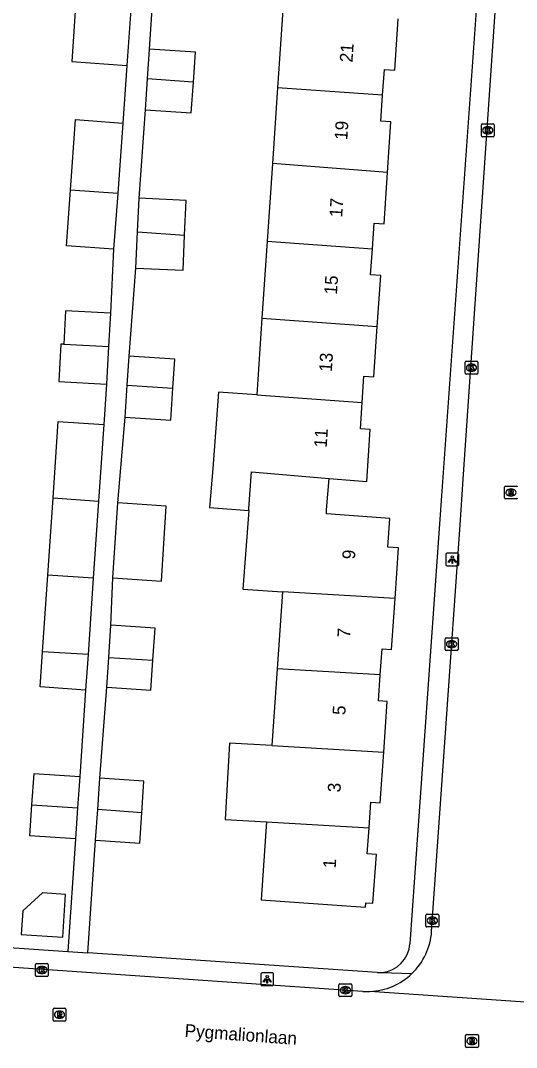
# Model space of a CAD drawing. Extents: x 161848 to 162726, y 385382 to 386521.
# Drawn here: x 162122 to 162160.7, y 385458 to 385538.2 of the extents above; entities that cross this region are included whole.
import ezdxf

# ---------------------------------------------------------------- set-up
doc = ezdxf.new("R2010")
doc.units = 0
for name, color, linetype in [('IMGEO_Kolk', 7, 'Continuous'), ('IMGEO_Lichtpunt', 7, 'Continuous'), ('IMGEO_Openbare_ruimte_label', 7, 'Continuous'), ('IMGEO_Pand', 7, 'Continuous'), ('IMGEO_Pand_nummerreeks', 7, 'Continuous'), ('IMGEO_Rijbaan_lokaal_open', 7, 'Continuous'), ('IMGEO_Rioolput', 7, 'Continuous'), ('IMGEO_Voetpad_open', 7, 'Continuous')]:
    doc.layers.add(name, color=color, linetype=linetype)

msp = doc.modelspace()

# ---------------------------------------------------------------- linework, layer by layer
at = {"layer": 'IMGEO_Kolk'}
for p, q in [((162157.977, 385529.202), (162157.977, 385530.054)), ((162158.052, 385530.128), (162158.904, 385530.128)), ((162158.465, 385529.908), (162158.49, 385529.908)), ((162158.978, 385530.054), (162158.978, 385529.202)), ((162158.904, 385529.128), (162158.052, 385529.128)), ((162158.488, 385529.348), (162158.463, 385529.348)), ((162156.706, 385510.681), (162156.706, 385511.533)), ((162156.781, 385511.607), (162157.633, 385511.607)), ((162157.194, 385511.387), (162157.219, 385511.387)), ((162157.707, 385511.533), (162157.707, 385510.681)), ((162157.633, 385510.607), (162156.781, 385510.607)), ((162157.217, 385510.827), (162157.192, 385510.827)), ((162155.158, 385489.093), (162155.158, 385489.945)), ((162155.233, 385490.019), (162156.085, 385490.019)), ((162155.646, 385489.799), (162155.671, 385489.799)), ((162156.159, 385489.945), (162156.159, 385489.093)), ((162156.085, 385489.019), (162155.233, 385489.019)), ((162155.669, 385489.239), (162155.644, 385489.239)), ((162153.657, 385467.511), (162153.657, 385468.363)), ((162153.732, 385468.437), (162154.584, 385468.437)), ((162154.145, 385468.217), (162154.17, 385468.217)), ((162154.658, 385468.363), (162154.658, 385467.511)), ((162154.584, 385467.437), (162153.732, 385467.437)), ((162154.168, 385467.657), (162154.143, 385467.657)), ((162123.199, 385463.651), (162123.199, 385464.503)), ((162123.274, 385464.577), (162124.126, 385464.577)), ((162123.687, 385464.357), (162123.712, 385464.357)), ((162124.2, 385464.503), (162124.2, 385463.651)), ((162124.126, 385463.577), (162123.274, 385463.577)), ((162123.71, 385463.797), (162123.685, 385463.797)), ((162146.872, 385462.077), (162146.872, 385462.929)), ((162146.947, 385463.003), (162147.799, 385463.003)), ((162147.36, 385462.783), (162147.385, 385462.783)), ((162147.873, 385462.929), (162147.873, 385462.077)), ((162147.799, 385462.003), (162146.947, 385462.003)), ((162147.383, 385462.223), (162147.358, 385462.223))]:
    msp.add_line(p, q, dxfattribs=at)
for points in [[(162157.977, 385529.202), (162157.977, 385530.054)], [(162158.052, 385530.128), (162158.904, 385530.128)], [(162158.298, 385529.828), (162158.421, 385529.828), (162158.421, 385529.677), (162158.551, 385529.828), (162158.715, 385529.828), (162158.569, 385529.677), (162158.722, 385529.428), (162158.57, 385529.428), (162158.485, 385529.592), (162158.421, 385529.525), (162158.421, 385529.428), (162158.298, 385529.428), (162158.298, 385529.828)], [(162158.978, 385530.054), (162158.978, 385529.202)], [(162158.904, 385529.128), (162158.052, 385529.128)], [(162156.706, 385510.681), (162156.706, 385511.533)], [(162156.781, 385511.607), (162157.633, 385511.607)], [(162157.027, 385511.307), (162157.15, 385511.307), (162157.15, 385511.156), (162157.28, 385511.307), (162157.444, 385511.307), (162157.298, 385511.156), (162157.451, 385510.907), (162157.299, 385510.907), (162157.214, 385511.071), (162157.15, 385511.004), (162157.15, 385510.907), (162157.027, 385510.907), (162157.027, 385511.307)], [(162157.707, 385511.533), (162157.707, 385510.681)], [(162157.633, 385510.607), (162156.781, 385510.607)], [(162155.158, 385489.093), (162155.158, 385489.945)], [(162155.233, 385490.019), (162156.085, 385490.019)], [(162155.479, 385489.719), (162155.602, 385489.719), (162155.602, 385489.568), (162155.732, 385489.719), (162155.896, 385489.719), (162155.75, 385489.568), (162155.903, 385489.319), (162155.751, 385489.319), (162155.666, 385489.483), (162155.602, 385489.416), (162155.602, 385489.319), (162155.479, 385489.319), (162155.479, 385489.719)], [(162156.159, 385489.945), (162156.159, 385489.093)], [(162156.085, 385489.019), (162155.233, 385489.019)], [(162153.657, 385467.511), (162153.657, 385468.363)], [(162153.732, 385468.437), (162154.584, 385468.437)], [(162153.978, 385468.137), (162154.101, 385468.137), (162154.101, 385467.986), (162154.231, 385468.137), (162154.395, 385468.137), (162154.249, 385467.986), (162154.402, 385467.737), (162154.25, 385467.737), (162154.165, 385467.901), (162154.101, 385467.834), (162154.101, 385467.737), (162153.978, 385467.737), (162153.978, 385468.137)], [(162154.658, 385468.363), (162154.658, 385467.511)], [(162154.584, 385467.437), (162153.732, 385467.437)], [(162123.199, 385463.651), (162123.199, 385464.503)], [(162123.274, 385464.577), (162124.126, 385464.577)], [(162123.52, 385464.277), (162123.643, 385464.277), (162123.643, 385464.126), (162123.773, 385464.277), (162123.937, 385464.277), (162123.791, 385464.126), (162123.944, 385463.877), (162123.792, 385463.877), (162123.707, 385464.041), (162123.643, 385463.974), (162123.643, 385463.877), (162123.52, 385463.877), (162123.52, 385464.277)], [(162124.2, 385464.503), (162124.2, 385463.651)], [(162124.126, 385463.577), (162123.274, 385463.577)], [(162146.872, 385462.077), (162146.872, 385462.929)], [(162146.947, 385463.003), (162147.799, 385463.003)], [(162147.193, 385462.703), (162147.316, 385462.703), (162147.316, 385462.552), (162147.446, 385462.703), (162147.61, 385462.703), (162147.464, 385462.552), (162147.617, 385462.303), (162147.465, 385462.303), (162147.38, 385462.467), (162147.316, 385462.4), (162147.316, 385462.303), (162147.193, 385462.303), (162147.193, 385462.703)], [(162147.873, 385462.929), (162147.873, 385462.077)], [(162147.799, 385462.003), (162146.947, 385462.003)]]:
    msp.add_lwpolyline(points, dxfattribs=at)
for centre, start, end in [((162158.054, 385530.052), 91.55205, 178.44795), ((162158.054, 385530.052), 91.55205, 178.44795), ((162158.902, 385530.052), 1.55205, 88.44795), ((162158.902, 385530.052), 1.55205, 88.44795), ((162158.054, 385529.204), 181.55205, 268.44795), ((162158.054, 385529.204), 181.55205, 268.44795), ((162158.902, 385529.204), 271.55205, 358.44795), ((162158.902, 385529.204), 271.55205, 358.44795), ((162156.783, 385511.531), 91.55205, 178.44795), ((162156.783, 385511.531), 91.55205, 178.44795), ((162157.631, 385511.531), 1.55205, 88.44795), ((162157.631, 385511.531), 1.55205, 88.44795), ((162156.783, 385510.683), 181.55205, 268.44795), ((162156.783, 385510.683), 181.55205, 268.44795), ((162157.631, 385510.683), 271.55205, 358.44795), ((162157.631, 385510.683), 271.55205, 358.44795), ((162155.235, 385489.943), 91.55205, 178.44795), ((162155.235, 385489.943), 91.55205, 178.44795), ((162156.083, 385489.943), 1.55205, 88.44795), ((162156.083, 385489.943), 1.55205, 88.44795), ((162155.235, 385489.095), 181.55205, 268.44795), ((162155.235, 385489.095), 181.55205, 268.44795), ((162156.083, 385489.095), 271.55205, 358.44795), ((162156.083, 385489.095), 271.55205, 358.44795), ((162153.734, 385468.361), 91.55205, 178.44795), ((162153.734, 385468.361), 91.55205, 178.44795), ((162154.582, 385468.361), 1.55205, 88.44795), ((162154.582, 385468.361), 1.55205, 88.44795), ((162153.734, 385467.513), 181.55205, 268.44795), ((162153.734, 385467.513), 181.55205, 268.44795), ((162154.582, 385467.513), 271.55205, 358.44795), ((162154.582, 385467.513), 271.55205, 358.44795), ((162123.276, 385464.501), 91.55205, 178.44795), ((162123.276, 385464.501), 91.55205, 178.44795), ((162124.124, 385464.501), 1.55205, 88.44795), ((162124.124, 385464.501), 1.55205, 88.44795), ((162123.276, 385463.653), 181.55205, 268.44795), ((162123.276, 385463.653), 181.55205, 268.44795), ((162124.124, 385463.653), 271.55205, 358.44795), ((162124.124, 385463.653), 271.55205, 358.44795), ((162146.949, 385462.927), 91.55205, 178.44795), ((162146.949, 385462.927), 91.55205, 178.44795), ((162147.797, 385462.927), 1.55205, 88.44795), ((162147.797, 385462.927), 1.55205, 88.44795), ((162146.949, 385462.079), 181.55205, 268.44795), ((162146.949, 385462.079), 181.55205, 268.44795), ((162147.797, 385462.079), 271.55205, 358.44795), ((162147.797, 385462.079), 271.55205, 358.44795)]:
    msp.add_arc(centre, 0.0765, start, end, dxfattribs=at)
for centre, major_axis, ratio, start_param, end_param in [((162158.464, 385529.628), (-0.387, 0.002), 0.722429, 4.712389, 7.853982), ((162158.489, 385529.628), (-0.39, 0.002), 0.717154, 1.570796, 4.712389), ((162157.193, 385511.107), (-0.387, 0.002), 0.722429, 4.712389, 7.853982), ((162157.218, 385511.107), (-0.39, 0.002), 0.717154, 1.570796, 4.712389), ((162155.645, 385489.519), (-0.387, 0.002), 0.722429, 4.712389, 7.853982), ((162155.67, 385489.519), (-0.39, 0.002), 0.717154, 1.570796, 4.712389), ((162154.144, 385467.937), (-0.387, 0.002), 0.722429, 4.712389, 7.853982), ((162154.169, 385467.937), (-0.39, 0.002), 0.717154, 1.570796, 4.712389), ((162123.686, 385464.077), (-0.387, 0.002), 0.722429, 4.712389, 7.853982), ((162123.711, 385464.077), (-0.39, 0.002), 0.717154, 1.570796, 4.712389), ((162147.359, 385462.503), (-0.387, 0.002), 0.722429, 4.712389, 7.853982), ((162147.384, 385462.503), (-0.39, 0.002), 0.717154, 1.570796, 4.712389)]:
    msp.add_ellipse(centre, major_axis=major_axis, ratio=ratio, start_param=start_param, end_param=end_param, dxfattribs=at)
at = {"layer": 'IMGEO_Lichtpunt'}
for p, q in [((162155.213, 385496.527), (162155.213, 385495.72)), ((162155.213, 385496.527), (162155.213, 385495.72)), ((162156.115, 385496.622), (162155.307, 385496.622)), ((162156.115, 385496.622), (162155.307, 385496.622)), ((162156.209, 385495.72), (162156.209, 385496.527)), ((162156.209, 385495.72), (162156.209, 385496.527)), ((162155.307, 385495.626), (162156.115, 385495.626)), ((162155.307, 385495.626), (162156.115, 385495.626)), ((162140.779, 385463.756), (162140.779, 385462.949)), ((162140.779, 385463.756), (162140.779, 385462.949)), ((162141.681, 385463.851), (162140.873, 385463.851)), ((162141.681, 385463.851), (162140.873, 385463.851)), ((162141.775, 385462.949), (162141.775, 385463.756)), ((162141.775, 385462.949), (162141.775, 385463.756)), ((162140.873, 385462.855), (162141.681, 385462.855)), ((162140.873, 385462.855), (162141.681, 385462.855))]:
    msp.add_line(p, q, dxfattribs=at)
for points in [[(162155.587, 385496.191), (162155.626, 385496.163), (162155.438, 385495.901), (162155.4, 385495.928), (162155.587, 385496.191)], [(162155.689, 385496.143), (162155.736, 385496.143), (162155.736, 385495.821), (162155.689, 385495.821), (162155.689, 385496.143)], [(162155.799, 385496.163), (162155.837, 385496.19), (162156.024, 385495.928), (162155.985, 385495.9), (162155.799, 385496.163)], [(162141.153, 385463.42), (162141.192, 385463.392), (162141.004, 385463.13), (162140.966, 385463.157), (162141.153, 385463.42)], [(162141.255, 385463.372), (162141.302, 385463.372), (162141.302, 385463.05), (162141.255, 385463.05), (162141.255, 385463.372)], [(162141.365, 385463.392), (162141.403, 385463.419), (162141.59, 385463.157), (162141.551, 385463.129), (162141.365, 385463.392)]]:
    msp.add_lwpolyline(points, dxfattribs=at)
for centre in [(162155.712, 385496.325), (162141.278, 385463.554)]:
    msp.add_circle(centre, 0.0994, dxfattribs=at)
for centre, start, end in [((162155.307, 385496.527), 90, 180), ((162155.307, 385496.527), 90, 180), ((162156.115, 385496.527), 0, 90), ((162156.115, 385496.527), 0, 90), ((162155.307, 385495.72), 180, 270), ((162155.307, 385495.72), 180, 270), ((162156.115, 385495.72), 270, 0), ((162156.115, 385495.72), 270, 360), ((162140.873, 385463.756), 90, 180), ((162140.873, 385463.756), 90, 180), ((162141.681, 385463.756), 0, 90), ((162141.681, 385463.756), 0, 90), ((162140.873, 385462.949), 180, 270), ((162140.873, 385462.949), 180, 270), ((162141.681, 385462.949), 270, 0), ((162141.681, 385462.949), 270, 360)]:
    msp.add_arc(centre, 0.0946, start, end, dxfattribs=at)
at = {"layer": 'IMGEO_Pand'}
for points in [[(162130.663, 385539.424), (162126.351, 385539.718), (162126.028, 385534.993), (162130.33, 385534.699)], [(162130.663, 385539.424), (162130.33, 385534.699)], [(162142.493, 385539.002), (162142.083, 385532.962)], [(162150.278, 385532.368), (162150.414, 385534.378), (162151.218, 385534.324), (162151.49, 385538.349)], [(162131.95, 385533.653), (162132.107, 385535.981)], [(162135.518, 385533.402), (162135.675, 385535.741), (162132.107, 385535.981)], [(162131.787, 385531.237), (162131.95, 385533.653)], [(162131.787, 385531.237), (162135.356, 385530.996), (162135.518, 385533.402)], [(162135.518, 385533.402), (162135.5, 385533.403), (162131.95, 385533.653)], [(162142.083, 385532.962), (162141.681, 385527.045)], [(162150.278, 385532.368), (162142.083, 385532.962)], [(162150.66, 385526.332), (162150.928, 385530.3), (162150.142, 385530.353), (162150.278, 385532.368)], [(162125.932, 385524.957), (162126.331, 385530.466), (162130.013, 385530.199)], [(162130.013, 385530.199), (162129.615, 385524.712)], [(162141.681, 385527.045), (162141.269, 385520.974)], [(162150.66, 385526.332), (162141.681, 385527.045)], [(162149.48, 385520.385), (162149.615, 385522.385), (162150.389, 385522.332), (162150.66, 385526.332)], [(162129.3, 385520.354), (162125.618, 385520.62), (162125.932, 385524.957)], [(162129.615, 385524.712), (162125.932, 385524.957)], [(162129.615, 385524.712), (162129.3, 385520.354)], [(162131.163, 385521.699), (162131.285, 385524.335)], [(162134.833, 385521.436), (162134.959, 385524.165), (162131.285, 385524.335)], [(162131.033, 385518.882), (162131.163, 385521.699)], [(162131.163, 385521.699), (162134.833, 385521.436)], [(162131.033, 385518.882), (162134.708, 385518.713), (162134.833, 385521.436)], [(162141.269, 385520.974), (162140.862, 385514.976)], [(162141.269, 385520.974), (162149.48, 385520.385)], [(162149.863, 385514.319), (162150.132, 385518.287), (162149.341, 385518.34), (162149.48, 385520.385)], [(162129.047, 385515.359), (162125.541, 385515.545), (162125.403, 385512.933)], [(162129.047, 385515.359), (162128.909, 385512.748)], [(162140.862, 385514.976), (162140.455, 385508.982)], [(162140.862, 385514.976), (162149.863, 385514.319)], [(162148.678, 385508.382), (162148.817, 385510.429), (162149.596, 385510.376), (162149.863, 385514.319)], [(162125.403, 385512.933), (162125.184, 385512.945), (162125.03, 385510.022), (162128.754, 385509.825)], [(162125.403, 385512.933), (162128.909, 385512.748)], [(162128.909, 385512.748), (162128.754, 385509.825)], [(162130.355, 385509.742), (162130.507, 385511.995)], [(162133.923, 385509.5), (162134.075, 385511.755), (162130.507, 385511.995)], [(162130.187, 385507.251), (162130.355, 385509.742)], [(162130.355, 385509.742), (162133.884, 385509.503), (162133.923, 385509.5)], [(162130.187, 385507.251), (162133.756, 385507.01), (162133.923, 385509.5)], [(162140.455, 385508.982), (162137.467, 385509.2), (162137.031, 385503.223), (162136.781, 385500.182), (162139.84, 385499.949)], [(162140.455, 385508.982), (162148.678, 385508.382)], [(162146.102, 385502.447), (162149.036, 385502.204), (162149.312, 385506.283), (162148.54, 385506.335), (162148.678, 385508.382)], [(162124.573, 385500.939), (162124.982, 385506.902), (162128.537, 385506.658)], [(162128.537, 385506.658), (162128.128, 385500.692)], [(162139.84, 385499.949), (162139.852, 385500.103), (162140.046, 385502.965), (162146.102, 385502.447)], [(162151.244, 385493.088), (162151.518, 385497.042), (162150.689, 385497.1), (162150.844, 385499.339), (162145.887, 385499.683), (162145.912, 385500), (162146.102, 385502.447)], [(162124.158, 385494.898), (162124.573, 385500.939)], [(162124.573, 385500.939), (162128.128, 385500.692)], [(162128.128, 385500.692), (162127.714, 385494.66)], [(162129.245, 385494.691), (162129.622, 385500.542)], [(162129.245, 385494.691), (162133.019, 385494.447), (162133.396, 385500.298), (162129.622, 385500.542)], [(162139.84, 385499.949), (162139.382, 385493.803), (162142.475, 385493.598)], [(162123.749, 385488.926), (162124.158, 385494.898)], [(162127.714, 385494.66), (162124.158, 385494.898)], [(162127.714, 385494.66), (162127.306, 385488.698)], [(162142.475, 385493.598), (162142.059, 385487.592)], [(162151.244, 385493.088), (162142.475, 385493.598)], [(162150.093, 385487.125), (162150.234, 385489.157), (162150.968, 385489.106), (162151.244, 385493.088)], [(162128.921, 385488.487), (162129.091, 385491)], [(162132.358, 385488.255), (162132.528, 385490.768), (162129.091, 385491)], [(162127.116, 385485.937), (162123.561, 385486.181), (162123.749, 385488.926)], [(162127.306, 385488.698), (162123.749, 385488.926)], [(162127.306, 385488.698), (162127.116, 385485.937)], [(162128.763, 385486.158), (162128.921, 385488.487)], [(162128.763, 385486.158), (162132.201, 385485.926), (162132.358, 385488.255)], [(162128.921, 385488.487), (162132.358, 385488.255)], [(162142.059, 385487.592), (162141.63, 385481.595)], [(162150.093, 385487.125), (162142.059, 385487.592)], [(162150.363, 385481.088), (162150.638, 385485.047), (162149.952, 385485.094), (162150.093, 385487.125)], [(162141.63, 385481.595), (162138.335, 385481.786), (162138.009, 385475.821), (162141.229, 385475.634)], [(162141.63, 385481.595), (162150.363, 385481.088)], [(162149.223, 385475.17), (162149.363, 385477.183), (162150.089, 385477.132), (162150.363, 385481.088)], [(162122.927, 385476.967), (162123.093, 385479.413), (162126.649, 385479.173)], [(162126.649, 385479.173), (162126.484, 385476.734)], [(162128.057, 385476.617), (162128.221, 385479.045)], [(162131.492, 385476.36), (162131.658, 385478.813), (162128.221, 385479.045)], [(162126.321, 385474.325), (162122.765, 385474.565), (162122.927, 385476.967)], [(162122.927, 385476.967), (162126.484, 385476.734)], [(162126.484, 385476.734), (162126.321, 385474.325)], [(162127.893, 385474.203), (162128.057, 385476.617)], [(162127.893, 385474.203), (162131.331, 385473.971), (162131.492, 385476.36)], [(162131.492, 385476.36), (162128.057, 385476.617)], [(162141.229, 385475.634), (162141.153, 385474.538), (162140.807, 385469.549), (162148.953, 385468.984), (162148.976, 385469.328), (162149.526, 385469.29), (162149.791, 385473.108), (162149.083, 385473.157), (162149.223, 385475.17)], [(162141.229, 385475.634), (162149.223, 385475.17)], [(162122.203, 385468.701), (162122.078, 385466.857), (162125.328, 385466.637), (162125.554, 385469.983), (162123.751, 385470.105), (162122.203, 385468.701)]]:
    msp.add_lwpolyline(points, dxfattribs=at)
at = {"layer": 'IMGEO_Rijbaan_lokaal_open'}
for points in [[(162154.101, 385467.093), (162156.321, 385498.829), (162156.403, 385500), (162156.567, 385502.39), (162159.011, 385538.112), (162159.269, 385541.893), (162161.441, 385573.634)], [(162148.739, 385462.411), (162101.081, 385465.685)], [(162165.582, 385461.272), (162149.281, 385462.404)]]:
    msp.add_lwpolyline(points, dxfattribs=at)
for centre, radius, start, end in [((162149.073, 385467.439), 5.04, 313.74923, 356.06477), ((162149.067, 385467.456), 5.057, 272.42789, 313.66085), ((162149.073, 385467.301), 4.901, 266.09004, 272.43007)]:
    msp.add_arc(centre, radius, start, end, dxfattribs=at)
at = {"layer": 'IMGEO_Rioolput'}
for p, q in [((162159.787, 385500.931), (162159.787, 385501.783)), ((162159.862, 385501.857), (162160.714, 385501.857)), ((162160.714, 385500.857), (162159.862, 385500.857)), ((162160.298, 385501.077), (162160.273, 385501.077)), ((162160.275, 385501.637), (162160.3, 385501.637)), ((162124.576, 385460.16), (162124.576, 385461.012)), ((162124.651, 385461.086), (162125.503, 385461.086)), ((162125.064, 385460.866), (162125.089, 385460.866)), ((162125.577, 385461.012), (162125.577, 385460.16)), ((162125.503, 385460.086), (162124.651, 385460.086)), ((162125.087, 385460.306), (162125.062, 385460.306)), ((162156.745, 385458.105), (162156.745, 385458.957)), ((162156.82, 385459.031), (162157.672, 385459.031)), ((162157.233, 385458.811), (162157.258, 385458.811)), ((162157.746, 385458.957), (162157.746, 385458.105)), ((162157.672, 385458.031), (162156.82, 385458.031)), ((162157.256, 385458.251), (162157.231, 385458.251))]:
    msp.add_line(p, q, dxfattribs=at)
for points in [[(162159.787, 385500.931), (162159.787, 385501.783)], [(162159.862, 385501.857), (162160.714, 385501.857)], [(162160.714, 385500.857), (162159.862, 385500.857)], [(162160.376, 385501.555), (162160.124, 385501.557), (162160.124, 385501.157)], [(162160.124, 385501.157), (162160.248, 385501.157), (162160.248, 385501.319), (162160.259, 385501.319)], [(162160.302, 385501.476), (162160.248, 385501.476), (162160.248, 385501.395)], [(162160.248, 385501.395), (162160.3, 385501.395)], [(162160.306, 385501.29), (162160.377, 385501.157), (162160.517, 385501.157), (162160.452, 385501.283)], [(162124.576, 385460.16), (162124.576, 385461.012)], [(162124.651, 385461.086), (162125.503, 385461.086)], [(162125.165, 385460.784), (162124.913, 385460.786), (162124.913, 385460.386)], [(162125.577, 385461.012), (162125.577, 385460.16)], [(162125.503, 385460.086), (162124.651, 385460.086)], [(162124.913, 385460.386), (162125.037, 385460.386), (162125.037, 385460.548), (162125.048, 385460.548)], [(162125.091, 385460.705), (162125.037, 385460.705), (162125.037, 385460.624)], [(162125.037, 385460.624), (162125.089, 385460.624)], [(162125.095, 385460.519), (162125.166, 385460.386), (162125.306, 385460.386), (162125.241, 385460.512)], [(162156.745, 385458.105), (162156.745, 385458.957)], [(162156.82, 385459.031), (162157.672, 385459.031)], [(162157.334, 385458.729), (162157.082, 385458.731), (162157.082, 385458.331)], [(162157.082, 385458.331), (162157.206, 385458.331), (162157.206, 385458.493), (162157.217, 385458.493)], [(162157.26, 385458.65), (162157.206, 385458.65), (162157.206, 385458.569)], [(162157.206, 385458.569), (162157.258, 385458.569)], [(162157.264, 385458.464), (162157.335, 385458.331), (162157.475, 385458.331), (162157.41, 385458.457)], [(162157.746, 385458.957), (162157.746, 385458.105)], [(162157.672, 385458.031), (162156.82, 385458.031)]]:
    msp.add_lwpolyline(points, dxfattribs=at)
for centre, radius, start, end in [((162159.864, 385501.781), 0.0765, 91.55205, 178.44795), ((162159.864, 385501.781), 0.0765, 91.55205, 178.44795), ((162160.712, 385501.781), 0.0765, 1.55205, 88.44795), ((162160.712, 385501.781), 0.0765, 1.55205, 88.44795), ((162159.864, 385500.933), 0.0765, 181.55205, 268.44795), ((162159.864, 385500.933), 0.0765, 181.55205, 268.44795), ((162160.258, 385501.266), 0.0533, 26.02933, 88.69889), ((162160.284, 385501.584), 0.19, 274.7715, 282.96867), ((162160.308, 385501.38), 0.0964, 77.00612, 93.18647), ((162160.322, 385501.437), 0.0378, 276.66336, 79.67722), ((162160.375, 385501.445), 0.109, 350.36119, 89.41601), ((162160.373, 385501.445), 0.112, 277.58423, 350.98172), ((162160.357, 385501.23), 0.108, 29.51342, 73.79051), ((162160.712, 385500.933), 0.0765, 271.55205, 358.44795), ((162160.712, 385500.933), 0.0765, 271.55205, 358.44795), ((162124.653, 385461.01), 0.0765, 91.55205, 178.44795), ((162124.653, 385461.01), 0.0765, 91.55205, 178.44795), ((162125.164, 385460.674), 0.109, 350.36119, 89.41601), ((162125.501, 385461.01), 0.0765, 1.55205, 88.44795), ((162125.501, 385461.01), 0.0765, 1.55205, 88.44795), ((162124.653, 385460.162), 0.0765, 181.55205, 268.44795), ((162124.653, 385460.162), 0.0765, 181.55205, 268.44795), ((162125.047, 385460.495), 0.0533, 26.02933, 88.69889), ((162125.073, 385460.813), 0.19, 274.7715, 282.96867), ((162125.097, 385460.609), 0.0964, 77.00612, 93.18647), ((162125.111, 385460.666), 0.0378, 276.66336, 79.67722), ((162125.162, 385460.674), 0.112, 277.58423, 350.98172), ((162125.146, 385460.459), 0.108, 29.51342, 73.79051), ((162125.501, 385460.162), 0.0765, 271.55205, 358.44795), ((162125.501, 385460.162), 0.0765, 271.55205, 358.44795), ((162156.822, 385458.955), 0.0765, 91.55205, 178.44795), ((162156.822, 385458.955), 0.0765, 91.55205, 178.44795), ((162157.216, 385458.44), 0.0533, 26.02933, 88.69889), ((162157.242, 385458.758), 0.19, 274.7715, 282.96867), ((162157.266, 385458.554), 0.0964, 77.00612, 93.18647), ((162157.28, 385458.611), 0.0378, 276.66336, 79.67722), ((162157.333, 385458.619), 0.109, 350.36119, 89.41601), ((162157.331, 385458.619), 0.112, 277.58423, 350.98172), ((162157.315, 385458.404), 0.108, 29.51342, 73.79051), ((162157.67, 385458.955), 0.0765, 1.55205, 88.44795), ((162157.67, 385458.955), 0.0765, 1.55205, 88.44795), ((162156.822, 385458.107), 0.0765, 181.55205, 268.44795), ((162156.822, 385458.107), 0.0765, 181.55205, 268.44795), ((162157.67, 385458.107), 0.0765, 271.55205, 358.44795), ((162157.67, 385458.107), 0.0765, 271.55205, 358.44795)]:
    msp.add_arc(centre, radius, start, end, dxfattribs=at)
for centre, major_axis, ratio, start_param, end_param in [((162160.274, 385501.357), (-0.387, 0.002), 0.722429, 4.712389, 7.853982), ((162160.299, 385501.357), (-0.39, 0.002), 0.717154, 1.570796, 4.712389), ((162125.063, 385460.586), (-0.387, 0.002), 0.722429, 4.712389, 7.853982), ((162125.088, 385460.586), (-0.39, 0.002), 0.717154, 1.570796, 4.712389), ((162157.232, 385458.531), (-0.387, 0.002), 0.722429, 4.712389, 7.853982), ((162157.257, 385458.531), (-0.39, 0.002), 0.717154, 1.570796, 4.712389)]:
    msp.add_ellipse(centre, major_axis=major_axis, ratio=ratio, start_param=start_param, end_param=end_param, dxfattribs=at)
at = {"layer": 'IMGEO_Voetpad_open'}
for points in [[(162159.857, 385573.888), (162157.566, 385538.998), (162154.804, 385500), (162152.589, 385468.718), (162152.408, 385466.124)], [(162132.107, 385535.981), (162132.593, 385543.406)], [(162130.33, 385534.699), (162130.013, 385530.199)], [(162131.285, 385524.335), (162131.787, 385531.237)], [(162129.3, 385520.354), (162129.047, 385515.359)], [(162130.507, 385511.995), (162131.033, 385518.882)], [(162128.754, 385509.825), (162128.537, 385506.658)], [(162129.622, 385500.542), (162130.187, 385507.251)], [(162129.091, 385491), (162129.245, 385494.691)], [(162127.116, 385485.937), (162126.649, 385479.173)], [(162128.221, 385479.045), (162128.763, 385486.158)], [(162126.321, 385474.325), (162125.722, 385465.532)], [(162127.295, 385465.425), (162127.893, 385474.203)], [(162102.176, 385467.136), (162125.722, 385465.532)], [(162125.722, 385465.532), (162127.295, 385465.425)], [(162149.842, 385463.889), (162127.295, 385465.425)], [(162150.216, 385463.893), (162152.558, 385463.798)]]:
    msp.add_lwpolyline(points, dxfattribs=at)
for centre, radius, start, end in [((162150.005, 385466.293), 2.409, 275.02374, 355.98665), ((162150.002, 385466.386), 2.502, 266.32573, 274.8998)]:
    msp.add_arc(centre, radius, start, end, dxfattribs=at)

# ---------------------------------------------------------------- texts
at = {"layer": 'IMGEO_Openbare_ruimte_label'}
msp.add_text('Pygmalionlaan', height=1, rotation=355.86946, dxfattribs=at).set_placement((162134.812, 385458.865))
at = {"layer": 'IMGEO_Pand_nummerreeks'}
for s, rotation, p in [('21', 86.17782, (162147.923, 385534.91)), ('19', 86.17782, (162147.519, 385528.854)), ('17', 86.17782, (162147.116, 385522.82)), ('15', 86.17782, (162146.712, 385516.787)), ('13', 86.17782, (162146.309, 385510.753)), ('11', 86.17858, (162145.914, 385504.833)), ('9', 86.47652, (162148.121, 385496.117)), ('7', 86.42498, (162147.741, 385489.997)), ('5', 86.42498, (162147.364, 385483.959)), ('3', 86.42495, (162146.986, 385477.922)), ('1', 86.42498, (162146.616, 385471.999))]:
    msp.add_text(s, height=1, rotation=rotation, dxfattribs=at).set_placement(p)

doc.saveas('drawing.dxf')
